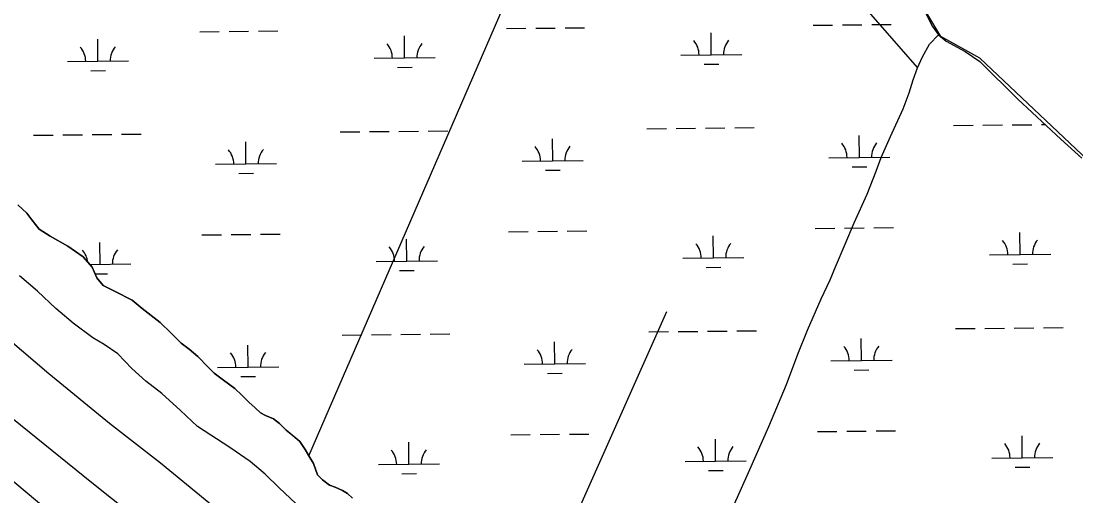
# Model space of a CAD drawing. Extents: x 3734862 to 3772949, y 391520 to 417239.
# Drawn here: x 3763020 to 3764747, y 401887 to 402665 of the extents above; entities that cross this region are included whole.
import ezdxf

# ---------------------------------------------------------------- set-up
doc = ezdxf.new("R2010")
doc.units = 0
for name, color, linetype in [('V-LEVE-TOET', 7, 'Continuous'), ('V-RIVR-EDGE', 7, 'Continuous'), ('V-ROAD-CNTR', 7, 'Continuous'), ('V-TOPO-SHOR', 7, 'Continuous'), ('V-WETL-SWMP', 7, 'Continuous')]:
    doc.layers.add(name, color=color, linetype=linetype)

msp = doc.modelspace()

# ---------------------------------------------------------------- linework, layer by layer
at = {"layer": 'V-LEVE-TOET'}
for points in [[(3763364, 401846), (3763248.7, 401940.7), (3763164.9, 402006), (3763066, 402087.5), (3762953.6, 402182.6)], [(3762993.7, 402024.3), (3763136.4, 401909.5), (3763297.2, 401781.1)]]:
    msp.add_lwpolyline(points, dxfattribs=at)
at = {"layer": 'V-RIVR-EDGE'}
msp.add_spline([(3755702.1, 404495.3), (3755757.2, 404470.8), (3755793.3, 404451.2), (3755852.5, 404424.4), (3755881.4, 404415.7), (3755906.2, 404404.4), (3755920.2, 404395.8), (3755948.7, 404379.4), (3755958.2, 404378.9), (3755969, 404378), (3755990.7, 404368.5), (3756022.8, 404350.3), (3756054.8, 404336.6), (3756079.7, 404323), (3756103.6, 404309.4), (3756144.2, 404288), (3756167.7, 404269), (3756188.9, 404253.6), (3756231.4, 404233.1), (3756271.6, 404217.2), (3756299.1, 404203.1), (3756403, 404163.5), (3756460.4, 404140.3), (3756508.7, 404114.9), (3756530.8, 404104), (3756588.2, 404078), (3756639.2, 404052.1), (3756694.3, 404019.5), (3756726.8, 403998.1), (3756735.8, 403989.1), (3756740.3, 403979.6), (3756740.3, 403973.2), (3756740.7, 403967.8), (3756747.5, 403960.5), (3756759.7, 403953.7), (3756786.3, 403941.5), (3756814.3, 403929.2), (3756864.5, 403904.6), (3756889.3, 403896), (3756899.7, 403897.3), (3756908.3, 403901.8), (3756919.2, 403901.3), (3756933.2, 403894.1), (3756945.8, 403892.7), (3756956.2, 403893.1), (3756962.1, 403897.2), (3756970.7, 403896.7), (3756978.4, 403894.4), (3756992.4, 403894.8), (3757002.8, 403897.5), (3757019.1, 403901.5), (3757027.7, 403901.5), (3757034, 403901.1), (3757036.3, 403896.5), (3757036.7, 403891.1), (3757038.5, 403883.4), (3757046.6, 403874.3), (3757060.6, 403866.2), (3757076.4, 403853.9), (3757104.4, 403831.2), (3757122.4, 403816.7), (3757145.5, 403804.5), (3757165.3, 403796.7), (3757181.6, 403787.2), (3757194.2, 403777.7), (3757213.6, 403765.4), (3757229.9, 403756.3), (3757251.6, 403745.9), (3757266.5, 403741.3), (3757283.2, 403734.5), (3757308.9, 403720.9), (3757360.4, 403694.1), (3757393.8, 403670.9), (3757430, 403657.3), (3757461.6, 403645.4), (3757505.4, 403628.1), (3757548.3, 403610.4), (3757591.7, 403587.2), (3757649.5, 403552.3), (3757711.8, 403512.8), (3757753.8, 403493.2), (3757766.9, 403487.8), (3757773.2, 403487.8), (3757785.9, 403494.1), (3757794.5, 403494), (3757803.5, 403489.5), (3757807.1, 403480.9), (3757810.6, 403456), (3757814.2, 403447.9), (3757826.4, 403437), (3757854.4, 403422.9), (3757930.3, 403373.9), (3757975.8, 403342.6), (3758005.2, 403323.5), (3758062.1, 403286.7), (3758092.3, 403263.6), (3758175.8, 403209.6), (3758234.5, 403169.2), (3758283.7, 403133.8), (3758328.8, 403103.4), (3758399.2, 403041.7), (3758421.8, 403023.1), (3758438.1, 403017.7), (3758463.8, 403017.6), (3758491.4, 403026.1), (3758504.5, 403022), (3758513.6, 403014.3), (3758514, 403006.2), (3758499.9, 402997.2), (3758498.1, 402989.9), (3758502.2, 402978.2), (3758510.7, 402969.6), (3758522, 402962.8), (3758545, 402948.7), (3758582.1, 402926.9), (3758650.2, 402878.8), (3758697.6, 402840.7), (3758721.5, 402820.3), (3758740.9, 402809.4), (3758782, 402784.9), (3758831.2, 402755.4), (3758902.1, 402711.8), (3758960.4, 402675.5), (3759018.6, 402634.6), (3759069.6, 402599.7), (3759134.6, 402553.4), (3759185.6, 402508.1), (3759223.5, 402478.1), (3759262.3, 402448.2), (3759321.4, 402402.4), (3759371.5, 402366.1), (3759431.5, 402323.4), (3759463.6, 402300.3), (3759488.9, 402281.7), (3759576.9, 402222.7), (3759627, 402186.8), (3759672.1, 402153.7), (3759778.2, 402087.4), (3759832.8, 402050.7), (3759873, 402019.4), (3759909.5, 401989.4), (3760050.8, 401883.7), (3760100, 401850.2), (3760145.6, 401819.3), (3760185.8, 401788), (3760211.9, 401766.7), (3760254.8, 401734.5), (3760285.5, 401709.1), (3760303.1, 401700.5), (3760325.3, 401691.4), (3760352.8, 401671.4), (3760391.1, 401641), (3760430.4, 401612), (3760461.6, 401590.2), (3760536.9, 401543), (3760583, 401510.8), (3760602.8, 401495.8), (3760629, 401477.2), (3760672.4, 401449.5), (3760711.2, 401426.8), (3760818.6, 401347.8), (3760872.3, 401310.6), (3760925.6, 401271.6), (3760948.6, 401251.7), (3761039.8, 401181.8), (3761107, 401135.5), (3761151.7, 401104.7), (3761172.9, 401093.3), (3761186, 401090.6), (3761199.2, 401092.8), (3761219.5, 401099.1), (3761228.1, 401099.5), (3761233.5, 401095.4), (3761236.7, 401087.7), (3761236.6, 401077.8), (3761228.5, 401063.8), (3761223, 401057.5), (3761223, 401049.3), (3761228.9, 401039.4), (3761242.4, 401026.7), (3761254.1, 401021.7), (3761266.8, 401018.5), (3761292.5, 401001.7), (3761317.3, 400980.4), (3761342.1, 400955.4), (3761463.1, 400853.4), (3761510, 400812.1), (3761550.2, 400777.7), (3761585.3, 400746.8), (3761681.5, 400674.3), (3761756.4, 400618.9), (3761817.8, 400572.2), (3761878.3, 400530.4), (3761996.5, 400436.5), (3762057.4, 400389.8), (3762104.8, 400352.6), (3762156.3, 400313.2), (3762204.5, 400277.3), (3762245.2, 400247.8), (3762291.6, 400210.2), (3762325.9, 400182.1), (3762356.2, 400159.8), (3762404, 400123.6), (3762432.9, 400101.3), (3762455.5, 400091.3), (3762473.5, 400075.9), (3762512.3, 400044.2), (3762551.6, 400012.4), (3762593.6, 399983.8), (3762620.2, 399963.4), (3762661.7, 399937.1), (3762686.6, 399919.8), (3762793.1, 399841.3), (3762834.6, 399812.8), (3762873.4, 399790.1), (3762923.1, 399758.3), (3762957, 399737.4), (3762984, 399721.5), (3763024.2, 399693.4), (3763075.2, 399657.5), (3763115.9, 399633.9), (3763172.8, 399601.2), (3763228.7, 399568.5), (3763285.2, 399533.6), (3763344.3, 399494.1), (3763398.5, 399455.1), (3763444.1, 399421), (3763484.7, 399391.1), (3763603.4, 399303.1), (3763654.8, 399261.8), (3763661.1, 399259.5), (3763667, 399254.5), (3763672, 399245), (3763696.3, 399224.2), (3763722.9, 399200.1), (3763745.5, 399180.2), (3763818.1, 399117.2), (3763841.6, 399099.5), (3763852.4, 399092.2), (3763858.8, 399084.1), (3763875, 399067.3), (3763898, 399046), (3763924.6, 399023.8), (3763949, 399007.9), (3763970.2, 398987.5), (3764004, 398952.6), (3764028.4, 398926.7), (3764056.8, 398899.5), (3764092.9, 398862.4), (3764130.8, 398826.1), (3764147, 398811.6), (3764152.9, 398799.8), (3764162.3, 398783.5), (3764173.6, 398768.6), (3764186.7, 398757.2), (3764206.1, 398746.3), (3764226.9, 398742.2), (3764246.3, 398733.6), (3764269.3, 398717.7), (3764284.2, 398703.2), (3764301.8, 398691.8), (3764323, 398678.2), (3764345.1, 398661), (3764412.4, 398596.6), (3764457, 398559.9), (3764502.6, 398522.7), (3764538.3, 398497.7), (3764566.3, 398486.4), (3764583.9, 398484.5), (3764604.2, 398486.3), (3764616.5, 398486.2), (3764626.4, 398481.7), (3764630.9, 398474.4), (3764636.3, 398461.3), (3764634.9, 398450), (3764631.7, 398441.4), (3764633.1, 398434.7), (3764636.2, 398430.1), (3764643.9, 398425.6), (3764661.1, 398421.5), (3764685.4, 398409.2), (3764715.2, 398382), (3764745.4, 398356.1), (3764793.3, 398328), (3764844.3, 398292.6), (3764885.8, 398258.1), (3764918.8, 398234.5), (3764992.8, 398187.8), (3765058.3, 398144.2), (3765088.1, 398128.3), (3765140.9, 398100.2), (3765168.9, 398079.7), (3765193.7, 398061.6), (3765246.1, 398042), (3765282.2, 398018.4), (3765309.7, 397989.4), (3765340, 397955.4), (3765361.1, 397933.7), (3765382.3, 397911.9), (3765434.7, 397867.9), (3765477.6, 397838.4), (3765508.7, 397823.9), (3765545.3, 397801.2), (3765575.5, 397778), (3765617.5, 397749.9), (3765653.6, 397726.3), (3765681.6, 397710), (3765727.2, 397684.5), (3765762, 397660), (3765771.9, 397659.5), (3765788.2, 397660), (3765793.6, 397658.1), (3765793.6, 397653.6), (3765785.5, 397648.7), (3765785.5, 397645.5), (3765790.9, 397632.8), (3765800.3, 397623.8), (3765814.8, 397612.9), (3765831.9, 397605.6), (3765847.3, 397603.3), (3765858.1, 397598.7), (3765865.8, 397593.3), (3765888.8, 397577), (3765908.7, 397561.5), (3765918.2, 397548.4), (3765919.5, 397542.1), (3765921.3, 397536.2), (3765926.7, 397533.5), (3765933, 397534.4), (3765940.7, 397533.4), (3765944.8, 397530.3), (3765957, 397519.4), (3765987.7, 397499.9), (3766024.7, 397468.1), (3766059.4, 397438.2), (3766085.1, 397413.3), (3766102.7, 397400.1), (3766131.6, 397377.4), (3766172.7, 397350.2), (3766210.6, 397318.9), (3766264.3, 397285.3), (3766306.8, 397260.8), (3766362.7, 397220.8), (3766381.1, 397208.5)], degree=3, dxfattribs=at)
at = {"layer": 'V-ROAD-CNTR'}
msp.add_lwpolyline([(3761211.2, 403204.5), (3761726.8, 402840.4), (3762165.3, 402532.7), (3762615, 402216.2), (3762996.4, 401921), (3763687.5, 401340.8), (3764331.1, 400798.1), (3764634, 400538), (3765216.6, 400052.3), (3765561.3, 399764.9)], dxfattribs=at)
at = {"layer": 'V-TOPO-SHOR'}
for p, q in [((3763491.5, 401953.2), (3763983.9, 403091)), ((3764525.6, 402639.4), (3764492.6, 402694.1)), ((3764589.1, 402604), (3764525.6, 402639.4)), ((3764819.3, 402386.3), (3764589.1, 402604)), ((3763844, 401665.5), (3764077, 402189.2))]:
    msp.add_line(p, q, dxfattribs=at)
for points in [[(3762577.8, 404219.6), (3762898.4, 403990.6), (3763203.6, 403746.4), (3763363.9, 403654.8), (3763577.6, 403494.6), (3763699.7, 403403), (3763791.2, 403326.7), (3764249.1, 402861.1), (3764487.1, 402588.5)], [(3764183.3, 401864.7), (3764213.1, 401930.7), (3764244.3, 402000.8), (3764272.7, 402069.6), (3764291.5, 402119.3), (3764307.4, 402158.8), (3764329.6, 402209.9), (3764344.2, 402241.2), (3764353.2, 402262.3), (3764369.1, 402299.8), (3764383.7, 402334.5), (3764405.2, 402381.5), (3764419.8, 402418.9), (3764428.1, 402441.4), (3764443.4, 402476.1), (3764464.1, 402521), (3764473.9, 402547.6), (3764480.1, 402568.7), (3764487.1, 402588.5), (3764495.4, 402606.2), (3764507.2, 402627.3), (3764521.6, 402642.2)], [(3763014.9, 402364), (3763029.8, 402350.2), (3763038, 402339.3), (3763050.2, 402324.1), (3763067.8, 402312.4), (3763097.1, 402296.5), (3763122.2, 402278.6), (3763136.5, 402262.1), (3763144.5, 402244.3), (3763154.7, 402232), (3763174.4, 402222.3), (3763202.3, 402207.8), (3763218.6, 402194), (3763247.8, 402171.3), (3763266.2, 402154.1), (3763282.4, 402137.6), (3763295.4, 402127.9), (3763309.6, 402115.6), (3763326.6, 402098.4), (3763336.1, 402088.1), (3763351.7, 402077), (3763370, 402063.3), (3763381.6, 402052.3), (3763393.1, 402040.6), (3763403.3, 402031.6), (3763412.1, 402023.4), (3763420.3, 402019.2), (3763433.2, 402013.7), (3763443.4, 402006.1), (3763454.2, 401995.1), (3763465.1, 401986.2), (3763476.7, 401976.5), (3763485.5, 401963.5), (3763491.5, 401953.2), (3763499, 401940.2), (3763505.7, 401921.7), (3763513.8, 401913.5), (3763525.3, 401905.2), (3763534.2, 401901.7), (3763546.5, 401896.2), (3763554.6, 401891.4), (3763562.8, 401883.8)], [(3763469.8, 401874.8), (3763442.7, 401900.3), (3763419.6, 401923), (3763395.2, 401943.6), (3763361.9, 401966.4), (3763308.9, 402000.9), (3763281, 402027), (3763250.5, 402055.2), (3763224.7, 402075.2), (3763201.6, 402095.8), (3763178.5, 402119.8), (3763156.1, 402135), (3763137.7, 402146.1), (3763105.8, 402170.2), (3763077.3, 402194.2), (3763047.4, 402222.4), (3763017.6, 402247.9)]]:
    msp.add_lwpolyline(points, dxfattribs=at)
at = {"layer": 'V-WETL-SWMP'}
for p, q in [((3763910.6, 402653.7), (3763942.6, 402654)), ((3764316.5, 402658), (3764348.5, 402658.3)), ((3764364.5, 402658.5), (3764396.5, 402658.8)), ((3764412.5, 402659), (3764444.5, 402659.3)), ((3763312.7, 402647.4), (3763344.7, 402647.7)), ((3763360.7, 402647.9), (3763392.7, 402648.2)), ((3763408.7, 402648.4), (3763440.7, 402648.7)), ((3763648, 402604.5), (3763647.7, 402640.5)), ((3763814.6, 402652.7), (3763846.6, 402653)), ((3763862.6, 402653.2), (3763894.6, 402653.5)), ((3764149.9, 402609.8), (3764149.5, 402645.8)), ((3763146.2, 402599.2), (3763145.8, 402635.2)), ((3763598, 402604), (3763698, 402605)), ((3764099.9, 402609.3), (3764199.9, 402610.3)), ((3763096.2, 402598.7), (3763196.2, 402599.7)), ((3763636.2, 402588.9), (3763660.2, 402589.2)), ((3764138.1, 402594.2), (3764162.1, 402594.5)), ((3763134.3, 402583.6), (3763158.3, 402583.9)), ((3763542.5, 402483.3), (3763574.5, 402483.6)), ((3763590.5, 402483.8), (3763622.5, 402484.1)), ((3763638.5, 402484.3), (3763670.5, 402484.6)), ((3763686.5, 402484.8), (3763718.5, 402485.1)), ((3764044.4, 402488.6), (3764076.4, 402488.9)), ((3764092.4, 402489.1), (3764124.3, 402489.4)), ((3764140.3, 402489.6), (3764172.3, 402489.9)), ((3764188.3, 402490.1), (3764220.3, 402490.4)), ((3764546.2, 402493.9), (3764578.2, 402494.2)), ((3764594.2, 402494.4), (3764626.2, 402494.7)), ((3764642.2, 402494.9), (3764674.2, 402495.2)), ((3764690.2, 402495.4), (3764696.1, 402495.5)), ((3763040.6, 402478), (3763072.6, 402478.3)), ((3763088.6, 402478.5), (3763120.6, 402478.8)), ((3763136.6, 402479), (3763168.6, 402479.3)), ((3763184.6, 402479.5), (3763216.6, 402479.8)), ((3763388.4, 402430.9), (3763388, 402466.9)), ((3763890.3, 402436.2), (3763889.9, 402472.2)), ((3764392.2, 402441.5), (3764391.8, 402477.5)), ((3763338.4, 402430.4), (3763438.4, 402431.4)), ((3763840.3, 402435.7), (3763940.3, 402436.7)), ((3764342.2, 402441), (3764442.2, 402442)), ((3763376.6, 402415.4), (3763400.6, 402415.6)), ((3763878.5, 402420.7), (3763902.5, 402420.9)), ((3764380.3, 402426), (3764404.3, 402426.2)), ((3764320, 402325.3), (3764352, 402325.7)), ((3764368, 402325.8), (3764400, 402326.2)), ((3764416, 402326.3), (3764448, 402326.7)), ((3763316.2, 402314.7), (3763348.2, 402315.1)), ((3763364.2, 402315.2), (3763396.2, 402315.6)), ((3763412.2, 402315.7), (3763444.2, 402316.1)), ((3763818.1, 402320), (3763850.1, 402320.4)), ((3763866.1, 402320.5), (3763898.1, 402320.9)), ((3763914.1, 402321), (3763946.1, 402321.4)), ((3764153.4, 402277.1), (3764153.1, 402313.1)), ((3764655.3, 402282.4), (3764654.9, 402318.4)), ((3763149.7, 402266.5), (3763149.3, 402302.5)), ((3763651.6, 402271.8), (3763651.2, 402307.8)), ((3764103.4, 402276.6), (3764203.4, 402277.7)), ((3764605.3, 402281.9), (3764705.3, 402283)), ((3763132.8, 402266.3), (3763199.7, 402267.1)), ((3763601.6, 402271.3), (3763701.6, 402272.4)), ((3764141.6, 402261.6), (3764165.6, 402261.8)), ((3764643.5, 402266.9), (3764667.5, 402267.1)), ((3763141.5, 402251), (3763161.8, 402251.2)), ((3763639.7, 402256.3), (3763663.7, 402256.5)), ((3764047.9, 402155.9), (3764079.9, 402156.3)), ((3764095.9, 402156.4), (3764127.9, 402156.8)), ((3764143.9, 402156.9), (3764175.9, 402157.3)), ((3764191.9, 402157.5), (3764223.9, 402157.8)), ((3764549.7, 402161.2), (3764581.7, 402161.6)), ((3764597.7, 402161.7), (3764629.7, 402162.1)), ((3764645.7, 402162.2), (3764677.7, 402162.6)), ((3764693.7, 402162.8), (3764725.7, 402163.1)), ((3763546, 402150.6), (3763578, 402151)), ((3763594, 402151.1), (3763626, 402151.5)), ((3763642, 402151.6), (3763674, 402152)), ((3763690, 402152.2), (3763722, 402152.5)), ((3763893.8, 402103.6), (3763893.4, 402139.6)), ((3764395.7, 402108.9), (3764395.3, 402144.9)), ((3763391.9, 402098.3), (3763391.6, 402134.3)), ((3763843.8, 402103), (3763943.8, 402104.1)), ((3764345.7, 402108.3), (3764445.7, 402109.4)), ((3763341.9, 402097.7), (3763441.9, 402098.8)), ((3763882, 402088), (3763906, 402088.3)), ((3764383.9, 402093.3), (3764407.9, 402093.6)), ((3763380.1, 402082.7), (3763404.1, 402083)), ((3763821.6, 401987.4), (3763853.6, 401987.7)), ((3763869.6, 401987.9), (3763901.6, 401988.2)), ((3763917.6, 401988.4), (3763949.6, 401988.7)), ((3764157, 401944.5), (3764156.6, 401980.5)), ((3764323.5, 401992.7), (3764355.5, 401993)), ((3764371.5, 401993.2), (3764403.5, 401993.5)), ((3764419.5, 401993.7), (3764451.5, 401994)), ((3764658.8, 401949.8), (3764658.4, 401985.8)), ((3763655.1, 401939.2), (3763654.7, 401975.2)), ((3764608.8, 401949.2), (3764708.8, 401950.3)), ((3763605.1, 401938.6), (3763705.1, 401939.7)), ((3764107, 401943.9), (3764206.9, 401945)), ((3764145.1, 401928.9), (3764169.1, 401929.2)), ((3764647, 401934.2), (3764671, 401934.5)), ((3763643.2, 401923.6), (3763667.2, 401923.9))]:
    msp.add_line(p, q, dxfattribs=at)
for points in [[(3764498, 402682.6), (3764512.1, 402655.9), (3764521.6, 402642.2), (3764534.5, 402631.9), (3764565.1, 402615.3), (3764589.6, 402598.7), (3764651.3, 402536.9), (3764721.9, 402471.6), (3764756.5, 402440.6)], [(3763562.8, 401883.8), (3763554.6, 401891.4), (3763546.5, 401896.2), (3763534.2, 401901.7), (3763525.3, 401905.2), (3763513.8, 401913.5), (3763505.7, 401921.7), (3763499, 401940.2), (3763491.5, 401953.2), (3763485.4, 401963.5), (3763476.7, 401976.5), (3763454.2, 401995.1), (3763443.4, 402006.1), (3763433.2, 402013.7), (3763420.3, 402019.2), (3763412.1, 402023.4), (3763403.3, 402031.6), (3763393.1, 402040.6), (3763381.6, 402052.3), (3763370, 402063.3), (3763351.7, 402077), (3763336.1, 402088.1), (3763326.6, 402098.4), (3763309.6, 402115.6), (3763295.4, 402127.9), (3763282.4, 402137.6), (3763266.2, 402154.1), (3763247.8, 402171.3), (3763218.6, 402194), (3763202.3, 402207.8), (3763174.4, 402222.3), (3763154.7, 402232), (3763144.5, 402244.3), (3763136.5, 402262.1), (3763122.2, 402278.6), (3763097.1, 402296.5), (3763067.8, 402312.4), (3763050.2, 402324.1), (3763038, 402339.3), (3763029.8, 402350.2), (3763014.9, 402364)]]:
    msp.add_lwpolyline(points, dxfattribs=at)
for centre, start, end in [((3763090.9, 402599.1), 359.8334, 41.377), ((3763201.4, 402600.2), 139.8334, 181.377), ((3763592.8, 402604.4), 359.8334, 41.377), ((3763703.3, 402605.5), 139.8334, 181.377), ((3764094.7, 402609.7), 359.8334, 41.377), ((3764205.2, 402610.8), 139.8334, 181.377), ((3764336.9, 402441.4), 359.8334, 41.377), ((3764447.4, 402442.6), 139.8334, 181.377), ((3763333.2, 402430.8), 359.8334, 41.377), ((3763443.7, 402432), 139.8334, 181.377), ((3763835.1, 402436.1), 359.8334, 41.377), ((3763945.5, 402437.3), 139.8334, 181.377), ((3763596.3, 402271.7), 359.8334, 41.377), ((3763706.8, 402272.9), 139.8334, 181.377), ((3764098.2, 402277), 359.8334, 41.377), ((3764208.7, 402278.2), 139.8334, 181.377), ((3764600.1, 402282.3), 359.8334, 41.377), ((3764710.6, 402283.5), 139.8334, 181.377), ((3763094.4, 402266.4), 6.2174, 41.377), ((3763204.9, 402267.6), 139.8334, 181.377), ((3763336.7, 402098.2), 359.8334, 41.377), ((3763447.2, 402099.3), 139.8334, 181.377), ((3763838.6, 402103.5), 359.8334, 41.377), ((3763949.1, 402104.6), 139.8334, 181.377), ((3764340.5, 402108.8), 359.8334, 41.377), ((3764450.9, 402109.9), 139.8334, 181.377), ((3764101.7, 401944.4), 359.8334, 41.377), ((3764212.2, 401945.5), 139.8334, 181.377), ((3764603.6, 401949.7), 359.8334, 41.377), ((3764714.1, 401950.8), 139.8334, 181.377), ((3763599.8, 401939.1), 359.8334, 41.377), ((3763710.3, 401940.2), 139.8334, 181.377)]:
    msp.add_arc(centre, 35.2, start, end, dxfattribs=at)

doc.saveas('drawing.dxf')
